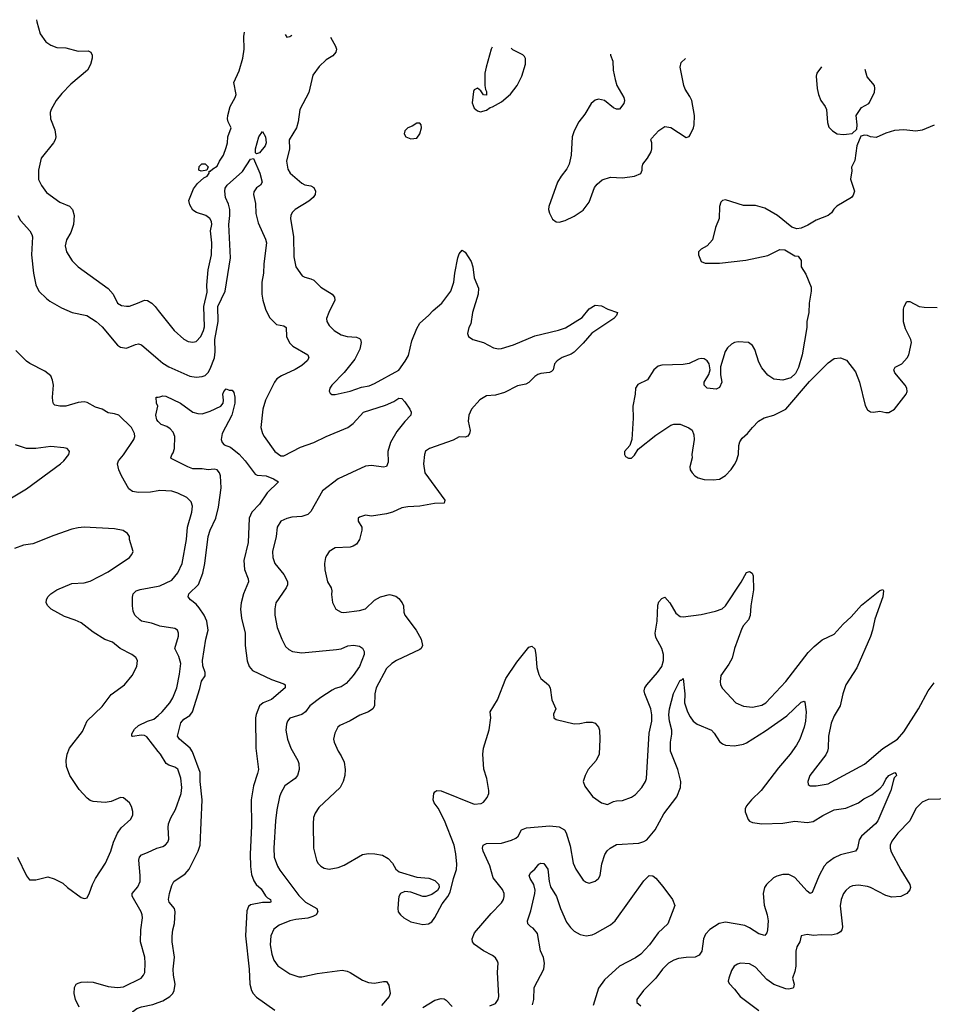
# Model space of a CAD drawing. Header units: inches. Extents: x 1682530 to 1839546, y 640742 to 791647.
# Tile 475 of 656: x 1729084 to 1735125, y 782878 to 789384. Entities that reach past the tile are written whole.
import ezdxf

# ---------------------------------------------------------------- set-up
doc = ezdxf.new("R2010")
doc.units = ezdxf.units.IN
doc.header["$MEASUREMENT"] = 0
doc.layers.add('B7728', color=7, linetype='Continuous')
doc.layers.add('B7738', color=7, linetype='Continuous')

msp = doc.modelspace()

# ---------------------------------------------------------------- linework, layer by layer
at = {"layer": 'B7728', "color": 5}
for points, elevation in [([(1729196.3, 789384.2), (1729196.9, 789370), (1729220.2, 789290), (1729257.1, 789237.1), (1729290, 789215.3), (1729330, 789200.2), (1729390, 789198.4), (1729470, 789176.6), (1729537.6, 789177.6), (1729553.7, 789170), (1729563.1, 789150), (1729562.7, 789130), (1729552.9, 789087.1), (1729532.7, 789050), (1729422, 788958), (1729363.1, 788896.9), (1729324.7, 788850), (1729291.3, 788790), (1729286, 788770), (1729287.1, 788730), (1729316, 788656), (1729324.2, 788610), (1729319.5, 788590), (1729307.2, 788570), (1729226, 788470), (1729209, 788389), (1729209.1, 788329.1), (1729227.9, 788287.9), (1729262, 788242), (1729350, 788178.9), (1729412.7, 788152.7), (1729434.3, 788130), (1729443.6, 788090), (1729439.2, 788030), (1729421.3, 787978.7), (1729392.9, 787930), (1729385.7, 787890), (1729394.4, 787850), (1729430.3, 787790.3), (1729471.5, 787751.5), (1729670, 787608.7), (1729702.6, 787570), (1729730.7, 787510), (1729756.2, 787496.2), (1729790.4, 787490.4), (1729810, 787492.2), (1729864, 787510), (1729910, 787530.4), (1729930, 787528), (1729958.8, 787510), (1729978.8, 787490), (1730000, 787463)], 780), ([(1729071.6, 788090), (1729090, 788058), (1729151.8, 787990), (1729165.3, 787965.3), (1729169.1, 787950), (1729162.5, 787830), (1729174.8, 787710), (1729191.8, 787631.8), (1729210.2, 787590.2), (1729261.4, 787541.4), (1729283.9, 787523.9), (1729361, 787481), (1729430.2, 787450.2), (1729528.6, 787428.6), (1729590, 787389.2), (1729630, 787354), (1729730, 787232.9), (1729750, 787220.8), (1729790, 787213.6), (1729850, 787238.3), (1729870, 787241.7), (1729890, 787236), (1730000, 787140.7)], 760), ([(1730000, 786271.6), (1729950, 786262.9), (1729870, 786259.8), (1729830, 786267.3), (1729805.1, 786285.1), (1729756.5, 786370), (1729740.6, 786410), (1729731.7, 786450), (1729738, 786470), (1729771.2, 786508.8), (1729839.7, 786610), (1729845.4, 786630), (1729844, 786650), (1729824.2, 786690), (1729738.9, 786770), (1729710, 786780.2), (1729670, 786786.3), (1729630, 786809.8), (1729584.3, 786824.3), (1729530, 786854.6), (1729510, 786859.8), (1729470, 786854.6), (1729390, 786831.1), (1729350, 786829.6), (1729317.6, 786837.6), (1729306.9, 786846.9), (1729303.1, 786863.1), (1729300.3, 786890), (1729308, 786970), (1729301.8, 787001.8), (1729289.7, 787030), (1729250, 787062.7), (1729151.4, 787111.4), (1729130, 787126.9), (1729058, 787198)], 760), ([(1730000, 786729.5), (1729990, 786739.5), (1729985, 786770), (1729998, 786830), (1729989, 786851), (1729986, 786890), (1730000, 786890.8)], 740), ([(1729030, 786225.3), (1729130, 786284.4), (1729354.5, 786450), (1729377, 786470), (1729409.3, 786510), (1729414, 786530), (1729410, 786538), (1729398, 786550), (1729375.9, 786555.9), (1729290, 786564.2), (1729190, 786549.7), (1729130, 786550.9), (1729055.7, 786575.7)], 780), ([(1729068.8, 783850), (1729130, 783726), (1729150, 783701), (1729159.8, 783699.8), (1729190, 783700.7), (1729270, 783719.3), (1729313.2, 783706.8), (1729370, 783678), (1729400.7, 783650), (1729490, 783584.7), (1729510, 783578), (1729520.4, 783579.6), (1729530, 783582), (1729546.3, 783613.7), (1729565.1, 783670), (1729585.6, 783710), (1729651.6, 783810), (1729687.8, 783890), (1729704.2, 783950), (1729730.8, 784009.2), (1729755.6, 784044.4), (1729818.3, 784101.7), (1729832, 784130), (1729832.1, 784152.1), (1729824.1, 784184.1), (1729810, 784208.7), (1729770, 784242), (1729750, 784244), (1729690, 784218), (1729650, 784212.3), (1729570, 784218.7), (1729550, 784225.6), (1729530, 784239.6), (1729478, 784298), (1729416.3, 784390), (1729394.5, 784450), (1729392, 784490), (1729397.6, 784530), (1729413.3, 784570), (1729500.1, 784679.9), (1729530, 784750.6), (1729630, 784846.4), (1729690, 784924.2), (1729776.2, 784990), (1729827, 785050), (1729859.5, 785110), (1729862, 785150), (1729852, 785170), (1729826.6, 785190), (1729748.1, 785228.1), (1729697.2, 785270), (1729647.9, 785287.9), (1729570, 785337.2), (1729490, 785397.8), (1729450, 785417.3), (1729381, 785441), (1729292, 785490), (1729269.6, 785510), (1729259.6, 785530), (1729260.5, 785550), (1729269.7, 785570), (1729289.6, 785590), (1729330, 785616.9), (1729430, 785657.6), (1729510, 785663.6), (1729550, 785673.4), (1729670, 785735.6), (1729809.5, 785830), (1729826.6, 785850), (1729834.5, 785870), (1729809.4, 785950), (1729809.3, 785970), (1729796, 785990), (1729768.1, 786008.1), (1729710, 786019.7), (1729510, 786030.8), (1729470, 786027.4), (1729430, 786017.6), (1729310, 785976.4), (1729170, 785921.5), (1729110, 785911.1), (1729049.6, 785889.6)], 780), ([(1730000, 785380.8), (1729955.9, 785395.9), (1729890, 785409.8), (1729877.6, 785417.6), (1729846, 785450), (1729835.1, 785475.1), (1729829.2, 785510), (1729830.8, 785569.2), (1729835.4, 785590), (1729853.6, 785610), (1729880, 785620), (1730000, 785641.1)], 760), ([(1730000, 784549.1), (1729924.7, 784644.7), (1729910, 784653.5), (1729890, 784656), (1729830, 784647.3), (1729826, 784650), (1729825.6, 784665.6), (1729843.3, 784696.7), (1729870, 784719.5), (1729929.3, 784750), (1729970, 784761.7), (1730000, 784787.1)], 760), ([(1729478.2, 782858.2), (1729452.2, 782910), (1729445.3, 782950), (1729446.8, 782990), (1729457.3, 783010), (1729470, 783018.5), (1729490, 783024.6), (1729530, 783027.3), (1729570, 783024.3), (1729670, 782995.6), (1729730, 782989.2), (1729770, 782993.4), (1729887.3, 783050), (1729903.5, 783070), (1729910.9, 783089.1), (1729914, 783150), (1729910.8, 783190), (1729883.1, 783290), (1729885.6, 783370), (1729895.8, 783450), (1729894, 783470), (1729887.3, 783490), (1729828.5, 783591.5), (1729828.8, 783611.2), (1729865, 783655), (1729879.7, 783690), (1729881, 783730), (1729871.1, 783830), (1729875.8, 783850), (1729890, 783866.7), (1729930, 783880.2), (1729990, 783909.1), (1730000, 783912.1)], 760), ([(1730000, 782725), (1729860.5, 782790), (1729835.1, 782810), (1729831.8, 782830), (1729859.5, 782850), (1729890, 782861), (1729963.7, 782876.3), (1730000, 782890.4)], 740)]:
    msp.add_lwpolyline(points, dxfattribs=dict(at, elevation=elevation))
at = {"layer": 'B7738', "color": 5}
for points, elevation in [([(1730000, 787463), (1730104.4, 787330), (1730170, 787272.2), (1730197.7, 787257.7), (1730230, 787252.2), (1730250, 787258.4), (1730281.6, 787290), (1730300.5, 787330), (1730305.6, 787354.4), (1730302.7, 787490), (1730323.3, 787583.3), (1730321.5, 787630), (1730330.8, 787730.8), (1730351.4, 787830), (1730353.9, 787910), (1730346.2, 787990), (1730354, 788030), (1730353.2, 788050), (1730340.5, 788070), (1730314, 788090), (1730254, 788110), (1730230, 788125.7), (1730210, 788160.9), (1730201.5, 788190), (1730234.3, 788265.7), (1730259.3, 788300.7), (1730301.3, 788338.7), (1730323.6, 788350), (1730337.4, 788370), (1730336.4, 788383.6), (1730343.6, 788383.6), (1730360.6, 788399.4), (1730390, 788416.3), (1730404.4, 788450), (1730430.9, 788490), (1730450, 788538.8), (1730458.2, 788570), (1730459.8, 788610), (1730481.7, 788670), (1730461.6, 788710), (1730458, 788730), (1730460.5, 788750), (1730475.3, 788810), (1730509.7, 788870), (1730514.8, 788890), (1730500.8, 788970), (1730534.5, 789045.5), (1730559.1, 789130), (1730568.7, 789190), (1730567.1, 789272.9), (1730569.8, 789301.8)], 780), ([(1730839.4, 789285.6), (1730850, 789268.2), (1730870, 789272.7), (1730883, 789283)], 780), ([(1731139.7, 789267.6), (1731172.7, 789210), (1731179, 789190), (1731174.9, 789170), (1731155.3, 789144.7), (1731110, 789119.5), (1731064.3, 789075.7), (1731022.3, 789017.7), (1730995.9, 788904.1), (1730936.9, 788790), (1730924.5, 788710), (1730913.2, 788670), (1730866, 788590), (1730867.6, 788530), (1730848.2, 788450), (1730856.3, 788396.3), (1730872.4, 788370), (1730950, 788304), (1730970, 788292.6), (1731010, 788286), (1731030, 788275.3), (1731040.9, 788250), (1731037.7, 788230), (1731024.6, 788210), (1730994.9, 788185.1), (1730904.4, 788130), (1730885.3, 788110), (1730877, 788090), (1730875.3, 788070), (1730894.7, 787950), (1730896.7, 787816.7), (1730910.4, 787750.4), (1730952.5, 787692.5), (1730970, 787682), (1731010, 787672.2), (1731030, 787662), (1731076, 787616), (1731150.4, 787570), (1731165.3, 787550), (1731167, 787530), (1731127, 787450), (1731112.2, 787410), (1731114, 787390), (1731130, 787363.8), (1731164.4, 787330), (1731210, 787302.8), (1731250, 787290.3), (1731310, 787286), (1731330, 787277.6), (1731337.6, 787270), (1731342.7, 787250), (1731332.5, 787207.5), (1731299.1, 787140.9), (1731230, 787053.6), (1731147.3, 786970), (1731134, 786950), (1731130.8, 786930), (1731137.3, 786917.3), (1731148.4, 786908.4), (1731170, 786908.4), (1731268.5, 786928.5), (1731345, 786955), (1731394.9, 786965.1), (1731430, 786979.6), (1731590, 787068.8), (1731632.7, 787127.3), (1731653.9, 787166.1), (1731677, 787263), (1731710, 787344), (1731730, 787379.1), (1731787.8, 787430), (1731816.9, 787463.1), (1731874.5, 787510), (1731935.1, 787590), (1731954.5, 787650), (1731961.5, 787710), (1731982, 787810), (1731990, 787837.3), (1732010, 787862), (1732030, 787848), (1732070, 787787.3), (1732080.8, 787750), (1732090, 787678.8), (1732116.9, 787610), (1732114.3, 787570), (1732078.5, 787450), (1732066.1, 787373.9), (1732054.4, 787350), (1732043.8, 787310), (1732050.7, 787290), (1732081, 787270), (1732150, 787251.6), (1732216.7, 787216.7), (1732249.5, 787209.5), (1732270, 787210.8), (1732350, 787236.2), (1732490, 787296.1), (1732647.1, 787332.9), (1732692.5, 787347.5), (1732803.4, 787416.6), (1732850, 787474.6), (1732890, 787497.1), (1732930, 787492.7), (1732971.7, 787471.7), (1733036, 787450), (1733030.6, 787430), (1733013, 787410), (1732867, 787313), (1732810, 787247.6), (1732750, 787188), (1732730, 787174.3), (1732670, 787152.1), (1732638.7, 787130), (1732620.2, 787110), (1732610.3, 787069.7), (1732599.9, 787060.1), (1732586.3, 787053.7), (1732530, 787046.2), (1732510, 787038.8), (1732490, 787027.4), (1732450, 786987.4), (1732430, 786976.8), (1732374.9, 786965.1), (1732290, 786921.1), (1732230, 786903), (1732170, 786898.7), (1732127.4, 786872.6), (1732070.3, 786810), (1732052.6, 786770), (1732050, 786732), (1732061.8, 786670), (1732057.7, 786650), (1732047.6, 786632.4), (1732030, 786625.4), (1731990, 786627.4), (1731950, 786605.3), (1731793, 786550), (1731767.8, 786532.2), (1731760.3, 786510), (1731752.9, 786450), (1731763.6, 786390), (1731894.3, 786210), (1731891.4, 786188.6), (1731827.5, 786187.5), (1731730, 786170.6), (1731650, 786166.3), (1731610, 786158), (1731550, 786130.8), (1731510, 786119.1), (1731410, 786103.7), (1731370, 786109.3), (1731330, 786097.2), (1731322.8, 786090), (1731322.8, 786070), (1731345.5, 786030), (1731346.7, 786010), (1731330.4, 785950), (1731310, 785919.3), (1731290, 785904.5), (1731270, 785898.4), (1731170, 785894), (1731130.8, 785870), (1731113.8, 785846.2), (1731106, 785830), (1731098.4, 785790), (1731101.3, 785750), (1731120.3, 785670), (1731143.7, 785630), (1731148.7, 785610), (1731146.7, 785586.7), (1731153, 785533), (1731174.8, 785490), (1731208.7, 785468.7), (1731226.6, 785466.6), (1731330, 785479.3), (1731370, 785490.7), (1731430.8, 785549.2), (1731469.8, 785570.2), (1731530, 785584.9), (1731570, 785575.3), (1731590, 785558.9), (1731613.1, 785530), (1731621.1, 785510), (1731623.1, 785470), (1731630.3, 785450), (1731704.9, 785350), (1731738.9, 785290), (1731748.2, 785250), (1731739, 785230), (1731730, 785223.1), (1731574.4, 785150), (1731544.2, 785130), (1731510, 785096.9), (1731440.2, 784970), (1731432.9, 784930), (1731430.2, 784850), (1731419.6, 784830), (1731390.1, 784809.9), (1731332, 784788), (1731268.4, 784751.6), (1731200.2, 784719.8), (1731187.2, 784710), (1731168.4, 784670), (1731159.3, 784630), (1731162.4, 784610), (1731188.9, 784550), (1731210, 784520.5), (1731230, 784477.3), (1731235.2, 784430), (1731233, 784390), (1731222.3, 784350), (1731202.4, 784310), (1731062, 784178), (1731038.3, 784141.7), (1731027.3, 784112.7), (1731023.7, 784070), (1731026.4, 783910), (1731046, 783830), (1731056.3, 783810), (1731074.8, 783790), (1731097, 783777), (1731130, 783770.4), (1731190, 783781.7), (1731230, 783796.5), (1731350, 783867.2), (1731390, 783874.6), (1731433.1, 783873.1), (1731483.9, 783863.9), (1731520.5, 783840.5), (1731548.2, 783810), (1731570.2, 783770.3), (1731592.9, 783752.9), (1731710, 783717.6), (1731790, 783710.4), (1731830, 783695.5), (1731854.8, 783670), (1731857.3, 783650), (1731846, 783630), (1731810, 783602.7), (1731770.4, 783589.6), (1731750, 783589.6), (1731670, 783619.5), (1731630, 783623.7), (1731601, 783610), (1731590.8, 783590), (1731587.7, 783570), (1731584, 783510), (1731587.3, 783490), (1731601, 783470), (1731624.7, 783450), (1731670, 783424), (1731750, 783404.9), (1731788, 783410), (1731810, 783424), (1731830, 783450.8), (1731878, 783542), (1731914.5, 783590), (1731930, 783618), (1731951.8, 783710), (1731971.1, 783768.9), (1731975.1, 783804.9), (1731968.3, 783871.7), (1731956.5, 783930), (1731892.1, 784092.1), (1731850, 784174.5), (1731823.7, 784210), (1731817, 784230), (1731822.9, 784270), (1731830, 784282.8), (1731842, 784290), (1731870, 784288.7), (1732090, 784200.3), (1732135.4, 784204.6), (1732150, 784213.4), (1732175.2, 784244.8), (1732186, 784270), (1732186.6, 784290), (1732172.4, 784370), (1732152.8, 784432.8), (1732147.2, 784530), (1732151.7, 784570), (1732188.1, 784691.9), (1732199.1, 784770), (1732195.6, 784810), (1732243.5, 784890), (1732298, 785030), (1732370, 785139.3), (1732450, 785238), (1732470, 785245.5), (1732490, 785226.8), (1732497.6, 785190), (1732504.3, 785104.3), (1732516.4, 785056.4), (1732530.2, 785030.2), (1732580.5, 784990), (1732592.2, 784970), (1732602, 784890), (1732628, 784830), (1732614.4, 784794.4), (1732614.8, 784770), (1732630, 784759.1), (1732750, 784730.4), (1732787.2, 784732.8), (1732830, 784743), (1732870, 784742.4), (1732890, 784736.4), (1732911.8, 784710), (1732917.4, 784690), (1732919.6, 784630), (1732914.9, 784530), (1732896, 784490), (1732843.5, 784430), (1732823.2, 784390), (1732810.3, 784350), (1732819.9, 784319.9), (1732871.7, 784251.7), (1732930, 784208.4), (1732970, 784198.4), (1733010, 784217.6), (1733030, 784223.1), (1733070, 784224.4), (1733130, 784246.4), (1733155.2, 784264.8), (1733198.4, 784310), (1733221.6, 784350), (1733227.8, 784370), (1733245.8, 784670), (1733262.9, 784750), (1733263.4, 784790), (1733257.7, 784830), (1733216.5, 784930), (1733213.6, 784950), (1733217.8, 784970), (1733229.8, 784990), (1733300.9, 785070), (1733328.7, 785110), (1733340.8, 785150), (1733340.3, 785190), (1733330, 785229.2), (1733290, 785300.9), (1733284.6, 785330), (1733297.8, 785410), (1733304.1, 785515.9), (1733310, 785538), (1733330, 785560.4), (1733350, 785568.2), (1733382, 785530), (1733422.5, 785462.5), (1733450, 785440.9), (1733470, 785439.1), (1733590, 785454), (1733684.9, 785475.1), (1733728.1, 785491.9), (1733749.8, 785510.2), (1733853.3, 785666.7), (1733890, 785730.4), (1733910, 785737.1), (1733926.4, 785726.4), (1733933.7, 785710), (1733936.1, 785616.1), (1733918.5, 785510), (1733913.9, 785446.1), (1733901.8, 785418.2), (1733870, 785380.7), (1733859.5, 785360.5), (1733810.2, 785229.8), (1733793.8, 785166.2), (1733773.7, 785126.3), (1733719.3, 785050), (1733714.9, 785010), (1733717.1, 784990), (1733730, 784964), (1733818, 784870), (1733870, 784847.1), (1733930, 784841.5), (1733990, 784855.3), (1734017.4, 784870), (1734148.7, 785010), (1734298.2, 785201.8), (1734336.7, 785243.3), (1734390, 785285.7), (1734470, 785323.9), (1734528.9, 785390), (1734581.8, 785438.2), (1734650, 785516.2), (1734770, 785612.2), (1734790, 785618.8), (1734796.3, 785610), (1734791.6, 785570), (1734737.8, 785422.2), (1734723.5, 785350), (1734710, 785307.3), (1734618.8, 785101.2), (1734547.2, 784990), (1734526.2, 784930), (1734508.3, 784850), (1734470, 784783.6), (1734450, 784735.1), (1734431.1, 784650), (1734429.1, 784570.9), (1734424.6, 784550), (1734413.2, 784526.8), (1734308.2, 784390), (1734296, 784350), (1734298, 784330), (1734310, 784321), (1734350, 784322), (1734430, 784334.9), (1734450, 784344.9), (1734670, 784464.4), (1734791.5, 784568.5), (1734887.6, 784630), (1734930, 784679.5), (1735026.2, 784830), (1735090, 784950.4), (1735130, 785001.3)], 780), ([(1732207.3, 789203.6), (1732200.5, 789190), (1732168.5, 789070), (1732160.3, 789030), (1732159.1, 788950), (1732163.5, 788923.5), (1732170.7, 788909.3), (1732170, 788886), (1732150, 788888), (1732133.2, 788913.2), (1732110, 788932.7), (1732090, 788921.2), (1732084.4, 788910), (1732075.2, 788835.2), (1732090, 788798.8), (1732110, 788782.8), (1732130, 788774.8), (1732170, 788786.8), (1732195.5, 788804.5), (1732210, 788807.7), (1732270, 788841.3), (1732330, 788892.7), (1732373, 788950), (1732403.6, 789010), (1732427.6, 789090), (1732427.6, 789127.6), (1732421.2, 789141.2), (1732410, 789152.3), (1732344.9, 789184.9), (1732334.2, 789196)], 820), ([(1732990.8, 789156.7), (1732990.3, 789150), (1733006, 789110), (1733008.2, 789050), (1733021.6, 788990), (1733033, 788950), (1733078, 788870), (1733083, 788850), (1733079.1, 788830), (1733050, 788794), (1733030, 788793.2), (1733010, 788802.7), (1732950, 788849.6), (1732910, 788858), (1732890, 788852.7), (1732862, 788830), (1732819.9, 788760.1), (1732781.6, 788710), (1732750.3, 788649.7), (1732737, 788610), (1732730.3, 788490), (1732717.1, 788430), (1732702, 788398), (1732664, 788350), (1732639.1, 788310), (1732583, 788150), (1732580.5, 788130), (1732586.2, 788106.2), (1732606.6, 788066.6), (1732630, 788048), (1732650, 788045.5), (1732690, 788057.1), (1732750, 788086), (1732810, 788126.4), (1732850, 788178), (1732884.8, 788275.2), (1732902.2, 788297.8), (1732934.6, 788325.4), (1732990, 788342.6), (1733070, 788339.3), (1733150, 788350.8), (1733190, 788368.2), (1733199.3, 788390), (1733199, 788410), (1733205.2, 788430), (1733236, 788470), (1733259.3, 788510), (1733263.7, 788530), (1733262.7, 788570), (1733257.2, 788590), (1733260.9, 788599.1), (1733310, 788651), (1733330, 788666), (1733350, 788678), (1733390, 788671), (1733490, 788604.7), (1733510, 788612), (1733516.5, 788623.5), (1733539, 788670), (1733544, 788690), (1733545.2, 788750), (1733527, 788850), (1733515.6, 788875.6), (1733484, 788924), (1733474.7, 788950), (1733451.1, 789070), (1733458.5, 789101.5), (1733486.2, 789127)], 820), ([(1734384.6, 789073.1), (1734355.5, 789030), (1734350.6, 789010), (1734356.3, 788930), (1734365.5, 788890), (1734382, 788850), (1734410.4, 788810.4), (1734418.8, 788790), (1734424.5, 788704.5), (1734434.4, 788674.4), (1734458, 788650), (1734490, 788630.7), (1734530, 788624.9), (1734550, 788627.3), (1734588.7, 788631.3), (1734619, 788661), (1734622, 788690), (1734614, 788750), (1734650, 788804.7), (1734698, 788830), (1734703.1, 788836.9), (1734734.8, 788905.2), (1734738, 788930), (1734735.1, 788950), (1734686.8, 789006.8), (1734673.3, 789055.8)], 820), ([(1735130, 788687.3), (1735050, 788654), (1735010, 788647), (1734930, 788656.2), (1734868.5, 788651.5), (1734810, 788635.1), (1734746, 788606), (1734710, 788609.2), (1734690, 788619), (1734670, 788622), (1734644.7, 788615.3), (1734618, 788550), (1734606.4, 788453.6), (1734584.7, 788410), (1734586, 788386), (1734578, 788330), (1734603, 788250), (1734595.1, 788224.9), (1734584, 788210), (1734487.5, 788152.5), (1734467.5, 788132.5), (1734452, 788108), (1734430, 788091.3), (1734350, 788058.7), (1734294.2, 788025.8), (1734250, 788006), (1734222, 788002), (1734190, 788013.2), (1734095.1, 788090), (1734010, 788138.9), (1733950, 788156.9), (1733870, 788155.6), (1733750, 788194), (1733730, 788188.7), (1733720.7, 788179.3), (1733710.8, 788150), (1733708, 788070), (1733684.9, 788010), (1733664, 787930), (1733630, 787889), (1733590, 787868), (1733572, 787850), (1733571.3, 787830), (1733590, 787786), (1733615.3, 787775.3), (1733710, 787774.9), (1733885.2, 787794.8), (1734030, 787824.9), (1734110, 787866), (1734142.4, 787862.4), (1734210, 787824.7), (1734230, 787822), (1734250, 787794), (1734251.3, 787750), (1734282.8, 787702.8), (1734316.7, 787616.7), (1734318, 787590), (1734303.7, 787510), (1734302, 787450), (1734288.8, 787390), (1734287.4, 787350), (1734258.6, 787170), (1734233.8, 787086.2), (1734213.1, 787046.9), (1734182.6, 787017.4), (1734130, 787002.9), (1734070, 787009.6), (1734030, 787034.5), (1733990, 787082.9), (1733970, 787120.9), (1733943.8, 787203.8), (1733930, 787231.8), (1733902, 787250), (1733835.4, 787255.4), (1733810, 787251.1), (1733790, 787240.5), (1733764.6, 787215.4), (1733749.2, 787190.8), (1733717.6, 787090), (1733718, 787038), (1733727.3, 786990), (1733710, 786954), (1733690, 786943.7), (1733630, 786949.3), (1733608.7, 786970), (1733608.7, 786990), (1733639.6, 787040.4), (1733649.5, 787070.5), (1733643.6, 787110), (1733629.5, 787130), (1733610, 787143), (1733590, 787146), (1733570, 787141.3), (1733510, 787113), (1733470, 787104.7), (1733330, 787101.6), (1733304.6, 787095.4), (1733276.3, 787070), (1733234.9, 787005.1), (1733170, 786973.2), (1733154.8, 786950), (1733153.4, 786910), (1733137.6, 786830), (1733139.6, 786750), (1733130.4, 786609.6), (1733117.3, 786570), (1733082, 786530), (1733082, 786510), (1733090, 786498.8), (1733110, 786487.3), (1733130, 786487.3), (1733150, 786506), (1733173.1, 786546.9), (1733290, 786639.3), (1733390, 786704), (1733410, 786710.7), (1733450, 786710.7), (1733507.5, 786687.5), (1733530, 786671), (1733541.4, 786641.4), (1733544, 786610), (1733527.7, 786510), (1733531, 786490), (1733515.8, 786430), (1733517.1, 786410), (1733530.4, 786390), (1733548.2, 786370), (1733570, 786357), (1733610, 786345.3), (1733670, 786343.7), (1733710, 786348.7), (1733750, 786372.4), (1733787.6, 786412.4), (1733810, 786445.5), (1733823.5, 786470), (1733836, 786510), (1733838.7, 786570), (1733845.1, 786594.9), (1733861.3, 786618.7), (1733895.1, 786650), (1733928.7, 786690), (1733969.6, 786730.4), (1734005.8, 786754.2), (1734070, 786770.6), (1734150, 786810.6), (1734306.7, 786993.3), (1734430, 787116.4), (1734470, 787144.4), (1734510, 787150.3), (1734550, 787134.4), (1734610, 787057.3), (1734637.6, 786990), (1734674.6, 786834.6), (1734690, 786806.8), (1734710, 786794), (1734730, 786790.6), (1734770, 786798), (1734810, 786787.7), (1734830, 786787.7), (1734869, 786810), (1734945.2, 786910), (1734951.6, 786928.4), (1734949.6, 786950), (1734938.3, 786970), (1734869.6, 787050), (1734863.7, 787070), (1734872.1, 787087.9), (1734917.2, 787110), (1734952.3, 787150), (1734963.7, 787170), (1734980.9, 787250), (1734977, 787270), (1734940.3, 787340.3), (1734928.6, 787388.6), (1734927.8, 787472.2), (1734931.5, 787490), (1734950, 787522), (1734970, 787523), (1735030, 787488.5), (1735063.9, 787483.9), (1735150, 787483.2)], 820), ([(1730000, 787140.7), (1730030, 787114.7), (1730069.5, 787089.5), (1730210, 787028.3), (1730250, 787022.2), (1730290, 787026.4), (1730310, 787034), (1730330, 787052.3), (1730344, 787076), (1730371.5, 787150), (1730376.6, 787190), (1730373.5, 787270), (1730396.6, 787390), (1730394.8, 787490), (1730442.8, 787590), (1730476.9, 787810), (1730466, 788030), (1730473.7, 788090), (1730472.9, 788130), (1730465.2, 788165.2), (1730444.8, 788210), (1730439.8, 788250), (1730443.5, 788270), (1730455.8, 788290), (1730557.9, 788382.1), (1730610, 788462), (1730630, 788466.4), (1730671.8, 788370), (1730687.4, 788310), (1730677.1, 788290), (1730650, 788273.7), (1730632.8, 788247.2), (1730630.2, 788230), (1730642.2, 788170), (1730644.6, 788104.6), (1730661.2, 788041.2), (1730710, 787933.4), (1730715.4, 787910), (1730699.1, 787770), (1730696.8, 787710), (1730684.8, 787650), (1730684.5, 787570), (1730691.5, 787531.5), (1730710.3, 787470.3), (1730735.5, 787415.5), (1730782.8, 787370), (1730830, 787361.6), (1730844.9, 787350), (1730847.4, 787290), (1730868.3, 787248.3), (1730890, 787226), (1730990.2, 787170.2), (1730994.9, 787150), (1730984.9, 787130), (1730950, 787099.7), (1730906.3, 787073.7), (1730814.4, 787030), (1730784.6, 787010), (1730769.1, 786990), (1730710.2, 786870), (1730692.1, 786810), (1730679.1, 786690), (1730688.9, 786650), (1730701.1, 786630), (1730772, 786530), (1730810, 786502.8), (1730830, 786501.8), (1730940.9, 786559.1), (1731030, 786589.3), (1731110, 786631), (1731254.7, 786690), (1731290, 786715.5), (1731356.5, 786790), (1731503.2, 786836.8), (1731558.5, 786861.5), (1731590, 786883.6), (1731610, 786880.6), (1731630, 786858), (1731663.8, 786810), (1731672, 786790), (1731669.3, 786770), (1731630.2, 786730), (1731577.1, 786662.9), (1731535.3, 786590), (1731518.4, 786530), (1731520.3, 786459.7), (1731510, 786432.7), (1731490, 786428.2), (1731410, 786439.2), (1731370, 786433.8), (1731189, 786351), (1731086, 786270), (1731010, 786134.5), (1730990, 786114.7), (1730950, 786100.4), (1730883.8, 786096.2), (1730850, 786088.4), (1730810.2, 786069.7), (1730787.4, 786030), (1730780.8, 785970), (1730756.5, 785870), (1730756.9, 785830), (1730771.8, 785790), (1730830, 785717), (1730846, 785690), (1730853.8, 785670), (1730853.8, 785650), (1730845.8, 785630), (1730778.2, 785530), (1730771.5, 785491.5), (1730771.7, 785450), (1730787.1, 785367.1), (1730816.5, 785290), (1730842.6, 785242.6), (1730862.6, 785222.6), (1730886.8, 785210), (1730950, 785200.7), (1731178.6, 785221.4), (1731210, 785227.9), (1731254.1, 785245.9), (1731291.9, 785251.9), (1731330, 785244.2), (1731350, 785230.3), (1731361.7, 785210), (1731361.7, 785190), (1731331, 785110), (1731290, 785050.9), (1731242.1, 784997.9), (1731210, 784975.6), (1731170, 784964.5), (1731150, 784953.8), (1731074.2, 784905.8), (1731003.1, 784850), (1730973.4, 784810), (1730950, 784792.4), (1730870, 784769.6), (1730854.6, 784750), (1730847.1, 784730), (1730843.2, 784690), (1730854, 784630), (1730877.3, 784570), (1730923.2, 784490), (1730930.2, 784470), (1730931.7, 784430), (1730922, 784390), (1730905.3, 784370), (1730838.2, 784321.8), (1730810, 784274), (1730801.2, 784250), (1730783.4, 784163.4), (1730775, 784090), (1730764.7, 783910), (1730767.3, 783850), (1730789.2, 783790), (1730804.3, 783764.3), (1730930, 783596.5), (1730973.7, 783553.7), (1731048, 783510), (1731056, 783490), (1731044.9, 783470), (1731021.8, 783458.2), (1730990, 783447.9), (1730910, 783439), (1730870.6, 783430), (1730798.7, 783401.3), (1730765.4, 783374.5), (1730744.9, 783330), (1730740.2, 783270), (1730751.3, 783210), (1730764.2, 783170), (1730791.1, 783131.1), (1730870, 783079.5), (1730930, 783060.4), (1730950, 783059.5), (1731050, 783081.8), (1731216.6, 783103.4), (1731250, 783097), (1731270, 783087.6), (1731350, 783038.5), (1731390, 783021.3), (1731430, 783017.6), (1731488.6, 783028.6), (1731510, 783027.7), (1731524, 783004), (1731533.7, 782950), (1731526.7, 782930), (1731477, 782870)], 760), ([(1730000, 786890.8), (1730010, 786891.3), (1730030, 786898.8), (1730050, 786895.5), (1730147.7, 786850), (1730230, 786790.4), (1730261.7, 786781.7), (1730290, 786780.4), (1730342.7, 786797.3), (1730413.2, 786830), (1730429.6, 786850), (1730432.3, 786870), (1730427.8, 786910), (1730432.9, 786927.1), (1730450, 786944.7), (1730470, 786936), (1730490, 786936), (1730499.8, 786919.8), (1730507.3, 786890), (1730506, 786850), (1730486, 786770), (1730422.3, 786650), (1730415.6, 786610), (1730422, 786590), (1730435.6, 786575.6), (1730478.4, 786558.4), (1730534.3, 786514.3), (1730574.7, 786470), (1730641.3, 786381.3), (1730654.2, 786374.2), (1730714, 786370), (1730762.8, 786350), (1730796, 786330), (1730721.2, 786258.8), (1730670, 786183.1), (1730619.7, 786130), (1730601, 786090), (1730595.2, 785930), (1730567.1, 785810), (1730571.6, 785751.6), (1730594, 785690), (1730596.9, 785670), (1730563.5, 785590), (1730548.4, 785530), (1730544.3, 785490), (1730550.2, 785430), (1730574.7, 785330), (1730575.2, 785250), (1730588.6, 785148.6), (1730600.8, 785110), (1730623.6, 785083.6), (1730750, 785024.4), (1730830, 784996.4), (1730839.1, 784990), (1730840.4, 784970), (1730750, 784891.2), (1730693.4, 784870), (1730669.2, 784850.8), (1730647, 784793), (1730643.5, 784770), (1730645.2, 784570), (1730662, 784430), (1730657.5, 784402.5), (1730630, 784321.2), (1730615.4, 784230), (1730617.2, 784057.2), (1730607.5, 783870), (1730609.4, 783789.4), (1730616.7, 783736.7), (1730632.9, 783692.9), (1730648, 783670), (1730680.2, 783640.2), (1730710, 783593.7), (1730721.5, 783581.5), (1730742.8, 783570), (1730743.6, 783556.4), (1730742, 783550), (1730689.8, 783549.8), (1730610, 783535.4), (1730596.4, 783523.6), (1730585.3, 783494.7), (1730577.7, 783330), (1730602.2, 783110), (1730606, 783010), (1730616.1, 782970), (1730628.7, 782948.7), (1730650, 782926), (1730770, 782840.3)], 740), ([(1730000, 782890.4), (1730030, 782902), (1730077.7, 782930), (1730095.6, 782950), (1730105.6, 782970), (1730112.3, 783010), (1730101.3, 783070), (1730099.5, 783110), (1730107.4, 783190), (1730091.9, 783290), (1730091.9, 783328.1), (1730096.8, 783370), (1730108, 783412), (1730113.1, 783490), (1730107.1, 783510), (1730073.3, 783553.3), (1730068.4, 783570), (1730075.3, 783610), (1730090, 783662.8), (1730104.2, 783690), (1730179.2, 783740.7), (1730203.8, 783770), (1730264, 783890), (1730277.7, 783930), (1730291.2, 784228.8), (1730276.3, 784350), (1730277.2, 784410), (1730227, 784547), (1730210.5, 784570.5), (1730139.7, 784630), (1730127.3, 784650), (1730150, 784738.4), (1730170, 784762.3), (1730210, 784785.3), (1730226, 784810), (1730275.8, 784964.2), (1730286, 785014), (1730310.8, 785049.2), (1730309.8, 785070), (1730295.4, 785115.4), (1730293, 785150), (1730314.1, 785290), (1730329.9, 785350), (1730320.6, 785410), (1730304.6, 785450), (1730270, 785498), (1730250, 785521.8), (1730213.5, 785550), (1730198.5, 785570), (1730202.7, 785590), (1730267.1, 785652.9), (1730294.2, 785725.8), (1730307.7, 785790), (1730329.9, 785970), (1730343.6, 786010), (1730380.8, 786090), (1730397.8, 786162.2), (1730416.3, 786290), (1730411.3, 786370), (1730405, 786390), (1730390, 786408.8), (1730370, 786414.1), (1730330, 786409.3), (1730290, 786416.3), (1730230, 786417.2), (1730195.1, 786430), (1730085.6, 786485.6), (1730082.7, 786490), (1730089.2, 786509.2), (1730098.3, 786521.7), (1730108.6, 786551.4), (1730109.8, 786630), (1730098.3, 786658.3), (1730080, 786680), (1730056.9, 786696.9), (1730019.5, 786710), (1730000, 786729.5)], 740), ([(1730000, 785641.1), (1730010, 785642.9), (1730090, 785681.6), (1730129.8, 785730), (1730157.6, 785790), (1730187.6, 785950), (1730194.5, 786030), (1730222.9, 786130), (1730227.6, 786170), (1730218, 786198), (1730190, 786226), (1730130, 786256), (1730090, 786269.7), (1730010, 786273.3), (1730000, 786271.6)], 760), ([(1730000, 784787.1), (1730027.1, 784810), (1730076.4, 784870), (1730095.9, 784904.1), (1730122.2, 784970), (1730141.3, 785058.7), (1730149.9, 785130), (1730136.5, 785176.5), (1730109.7, 785230), (1730134.7, 785310), (1730134.7, 785330), (1730126.6, 785350), (1730110, 785360.5), (1730010, 785377.4), (1730000, 785380.8)], 760), ([(1732193, 782867), (1732230, 782884.4), (1732247.6, 782910), (1732251.2, 782930), (1732242.3, 783090), (1732248, 783150), (1732244, 783164), (1732230, 783184.5), (1732210, 783200.7), (1732150, 783231.8), (1732092.1, 783272.1), (1732078.9, 783290), (1732075.1, 783310), (1732091.1, 783350), (1732201.4, 783478.6), (1732270.5, 783549.5), (1732282.4, 783570), (1732287.6, 783590), (1732286.2, 783610), (1732275.8, 783635.8), (1732214.1, 783714.1), (1732193.3, 783793.3), (1732148.6, 783890), (1732143.5, 783910), (1732147.6, 783930), (1732170, 783939.5), (1732270, 783943.2), (1732336.4, 783963.6), (1732363.7, 783976.3), (1732380.7, 783990), (1732402.6, 784030), (1732435.6, 784044.4), (1732590, 784057.2), (1732651.2, 784051.2), (1732687.1, 784030), (1732697.6, 784010), (1732724.5, 783924.5), (1732744.4, 783810), (1732760.4, 783770), (1732810, 783698.8), (1732830, 783684), (1732850, 783678.8), (1732890, 783690.8), (1732911.3, 783708.7), (1732922, 783730), (1732934.1, 783805.9), (1732952.9, 783867.1), (1732967.9, 783892.1), (1732987.3, 783910), (1733030, 783934.6), (1733176.8, 783943.2), (1733210, 783953.6), (1733230, 783965.3), (1733286, 784030), (1733343.2, 784136.8), (1733429.8, 784250), (1733452.5, 784310), (1733454.3, 784350), (1733435.2, 784430), (1733386, 784550), (1733386.4, 784610), (1733396, 784664), (1733396.1, 784690), (1733380.4, 784750), (1733375.4, 784790), (1733381.1, 784830), (1733407.7, 784932.3), (1733450, 785018.8), (1733459.3, 785020.7), (1733470, 785031.3), (1733480.7, 784930), (1733480.2, 784870), (1733499.2, 784810), (1733516.5, 784776.5), (1733536.9, 784750), (1733563.7, 784730), (1733657.1, 784690), (1733676.5, 784670), (1733710, 784614.9), (1733730, 784598.7), (1733750.3, 784590.3), (1733810, 784586.3), (1733870, 784597.3), (1733890, 784606), (1734015, 784685), (1734156.9, 784783.1), (1734250, 784874), (1734270, 784880.7), (1734274.9, 784874.9), (1734283.1, 784810), (1734278.5, 784750), (1734270, 784709.2), (1734241.5, 784630), (1734220.9, 784590), (1734178, 784530), (1734100, 784440), (1733986.2, 784290), (1733922.3, 784230), (1733890.3, 784190), (1733880.9, 784170), (1733880.3, 784150), (1733899.9, 784099.9), (1733910, 784087.2), (1733930, 784079.6), (1733990.2, 784070.2), (1734130, 784074.2), (1734210, 784088.8), (1734290, 784079.3), (1734330, 784086.4), (1734393.8, 784126.2), (1734470, 784163.7), (1734546.3, 784173.7), (1734630, 784210.3), (1734665.1, 784234.9), (1734717.4, 784262.6), (1734773.3, 784306.7), (1734792.2, 784327.8), (1734810, 784364.9), (1734831.6, 784390), (1734870, 784410.2), (1734878.8, 784398.8), (1734880.5, 784390), (1734865.8, 784374.2), (1734860.8, 784359.2), (1734843.1, 784290), (1734758.3, 784090), (1734741.7, 784070), (1734648.8, 783990), (1734634.5, 783965.5), (1734624.4, 783910), (1734610.6, 783890), (1734510, 783864.7), (1734470, 783845.3), (1734420.2, 783810), (1734403.9, 783790), (1734370.2, 783729.8), (1734323.4, 783616.6), (1734310, 783609.6), (1734290, 783626), (1734210, 783715.1), (1734170, 783736), (1734130, 783736.8), (1734090, 783725.7), (1734067.1, 783712.9), (1734021.3, 783670), (1734008.5, 783650), (1733998.9, 783610), (1734005.9, 783534.1), (1734026.2, 783470), (1734033.4, 783430), (1734029.2, 783370.8), (1734023.1, 783350), (1734010, 783332), (1733970, 783342.6), (1733910, 783384.2), (1733878.1, 783398.2), (1733750, 783421.1), (1733709.1, 783410.9), (1733647.5, 783372.5), (1733618, 783342), (1733606.3, 783310), (1733594.7, 783230), (1733577, 783203), (1733550, 783188.9), (1733490, 783187.8), (1733440.4, 783179.6), (1733410, 783169.8), (1733374, 783150), (1733334.9, 783110), (1733290.3, 783050), (1733208.8, 782970), (1733165.5, 782910), (1733164.4, 782890), (1733190, 782868.9)], 760), ([(1730000, 783912.1), (1730030, 783921.1), (1730048.5, 783931.5), (1730063.6, 783950), (1730071.2, 783970), (1730066, 784046), (1730068.6, 784070), (1730083.1, 784110), (1730113.8, 784166.2), (1730152.7, 784270), (1730156.5, 784310), (1730150, 784373.2), (1730130, 784432), (1730110, 784444.7), (1730070, 784457.7), (1730053.3, 784470), (1730015.1, 784530), (1730000, 784549.1)], 760), ([(1735244.9, 784235.1), (1735090, 784230.9), (1735050, 784212.8), (1735010, 784171.5), (1734969.1, 784090), (1734890, 784009.7), (1734850, 783957), (1734840.2, 783930), (1734839, 783910), (1734845.7, 783885.7), (1734910, 783766.4), (1734969, 783670), (1734974, 783650), (1734970, 783634), (1734950.3, 783610), (1734910, 783590.8), (1734850, 783587), (1734810, 783596.2), (1734710, 783649.8), (1734690, 783655.5), (1734630, 783665.1), (1734590, 783660.4), (1734570, 783651), (1734545.7, 783630), (1734530, 783609.5), (1734514.9, 783570), (1734509.3, 783529.3), (1734523.5, 783390), (1734520.2, 783370), (1734510, 783357.6), (1734490, 783344.5), (1734450, 783335.5), (1734382.9, 783337.1), (1734333, 783333), (1734290, 783338.3), (1734251, 783330), (1734241.6, 783290), (1734223, 783257), (1734215.6, 783230), (1734216.1, 783130), (1734210, 783094), (1734193, 783050), (1734204.4, 783010), (1734200.5, 782990), (1734195.2, 782984.7), (1734170, 782978.9), (1734150, 782980.4), (1734069.8, 783009.8), (1734022.9, 783042.9), (1733950, 783122.4), (1733910, 783146.3), (1733850.3, 783149.7), (1733830, 783143.6), (1733808.2, 783130), (1733790, 783101.2), (1733772.4, 783050), (1733768.4, 783030), (1733774.9, 783014.9), (1733810, 782978.8), (1733848, 782930), (1733970, 782838)], 780), ([(1732473.7, 782873.7), (1732482.5, 782910), (1732486.2, 782990), (1732548.7, 783110), (1732554.6, 783150), (1732546.8, 783186.8), (1732528.4, 783231.6), (1732506.6, 783346.6), (1732480.1, 783380.1), (1732462.7, 783390), (1732443.7, 783410), (1732442, 783430), (1732463.9, 783496.1), (1732490.7, 783610.7), (1732491.5, 783631.5), (1732483.5, 783670), (1732458.7, 783710), (1732451.6, 783730), (1732463.6, 783750), (1732489.8, 783770.2), (1732517.1, 783802.9), (1732530, 783810.6), (1732550, 783808.5), (1732575, 783770), (1732584.5, 783690), (1732594.3, 783654.3), (1732633.4, 783590), (1732660.2, 783510), (1732700.3, 783420.3), (1732725.2, 783385.2), (1732750, 783360.2), (1732790, 783339.6), (1732830, 783330.3), (1732870, 783336.5), (1732890, 783345.8), (1732990, 783402.3), (1733020.9, 783430), (1733210, 783693), (1733247, 783730), (1733270, 783726.2), (1733290, 783711.1), (1733337, 783657), (1733399.5, 783570), (1733415.5, 783530), (1733369.2, 783410.8), (1733306, 783350), (1733248.3, 783270), (1733191.7, 783208.3), (1733155.5, 783184.5), (1733050.3, 783130), (1732950, 783039.1), (1732910, 782983.6), (1732876.8, 782870)], 740), ([(1731750, 782855.9), (1731830, 782905.5), (1731870, 782917.4), (1731890, 782913.7), (1731904.4, 782904.4), (1731943, 782863)], 760)]:
    msp.add_lwpolyline(points, dxfattribs=dict(at, elevation=elevation))
for points, elevation in [([(1731730, 788701.2), (1731710, 788701.2), (1731679, 788681), (1731650, 788669.2), (1731630.8, 788650), (1731626.8, 788630), (1731638, 788610), (1731670, 788596.3), (1731710, 788600.7), (1731729.3, 788630), (1731740.9, 788670), (1731739.3, 788690)], 820), ([(1730650, 788498.4), (1730643.5, 788503.5), (1730642.6, 788530), (1730666.3, 788610), (1730690, 788646), (1730710, 788611), (1730712.7, 788570), (1730706.7, 788550), (1730670, 788504.8)], 760), ([(1730284, 788384), (1730268, 788390), (1730270, 788414), (1730288.4, 788431.6), (1730310, 788432), (1730330, 788412), (1730322, 788390), (1730310, 788386.6)], 780)]:
    msp.add_lwpolyline(points, close=True, dxfattribs=dict(at, elevation=elevation))

doc.saveas('drawing.dxf')
